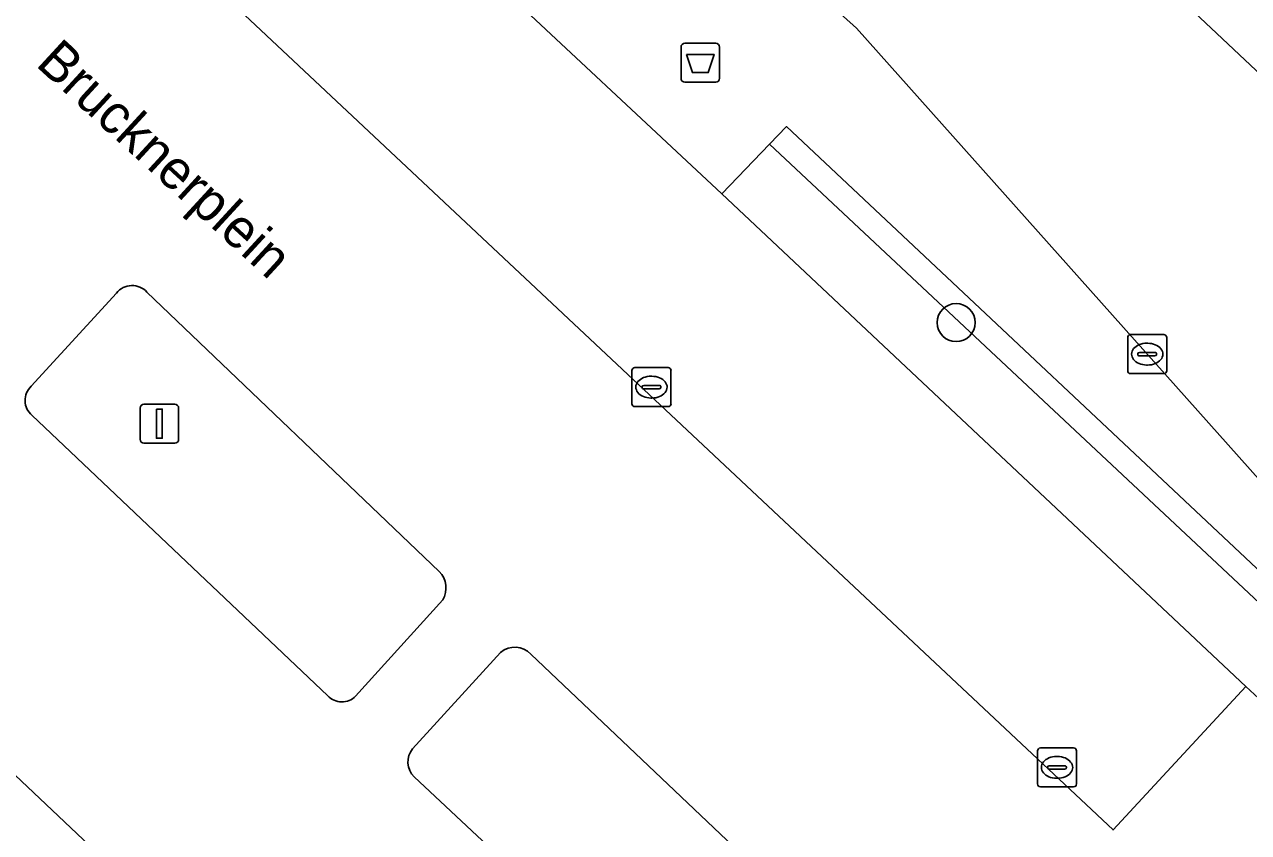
# Model space of a CAD drawing. Extents: x 159039 to 160102, y 381214 to 382524.
# Drawn here: x 159467.3 to 159498.7, y 381595.99 to 381616.72 of the extents above; entities that cross this region are included whole.
import ezdxf

# ---------------------------------------------------------------- set-up
doc = ezdxf.new("R2010")
doc.units = 0
for name, color, linetype in [('IMGEO_Afvalbak', 7, 'Continuous'), ('IMGEO_Boom', 7, 'Continuous'), ('IMGEO_Groenvoorziening', 7, 'Continuous'), ('IMGEO_Haag', 7, 'Continuous'), ('IMGEO_Kolk', 7, 'Continuous'), ('IMGEO_Lichtmast', 7, 'Continuous'), ('IMGEO_Openbare_ruimte_label', 7, 'Continuous'), ('IMGEO_Parkeervlak_open', 7, 'Continuous'), ('IMGEO_Rijbaan_lokaal_gesloten', 7, 'Continuous'), ('IMGEO_Rijbaan_lokaal_open', 7, 'Continuous'), ('IMGEO_Voetpad_open', 7, 'Continuous')]:
    doc.layers.add(name, color=color, linetype=linetype)

msp = doc.modelspace()

# ---------------------------------------------------------------- linework, layer by layer
at = {"layer": 'IMGEO_Afvalbak'}
for p, q in [((159484.242, 381616.243), (159485.032, 381616.243)), ((159485.032, 381616.243), (159484.242, 381616.243)), ((159484.142, 381615.343), (159484.142, 381616.143)), ((159484.142, 381616.143), (159484.142, 381615.343)), ((159485.132, 381616.143), (159485.132, 381615.343)), ((159485.132, 381615.343), (159485.132, 381616.143)), ((159485.032, 381615.243), (159484.242, 381615.243)), ((159484.242, 381615.243), (159485.032, 381615.243))]:
    msp.add_line(p, q, dxfattribs=at)
msp.add_lwpolyline([(159484.285, 381615.957), (159484.989, 381615.957), (159484.84, 381615.487), (159484.434, 381615.487), (159484.285, 381615.957)], dxfattribs=at)
for centre, start, end in [((159484.242, 381616.143), 90, 180), ((159484.242, 381616.143), 90, 180), ((159485.032, 381616.143), 0, 90), ((159485.032, 381616.143), 360, 90), ((159484.242, 381615.343), 180, 270), ((159484.242, 381615.343), 180, 270), ((159485.032, 381615.343), 270, 0), ((159485.032, 381615.343), 270, 0)]:
    msp.add_arc(centre, 0.1, start, end, dxfattribs=at)
at = {"layer": 'IMGEO_Boom'}
msp.add_circle((159491.2, 381609.073), 0.489, dxfattribs=at)
at = {"layer": 'IMGEO_Groenvoorziening'}
for points in [[(159486.411, 381613.65), (159500.192, 381600.732), (159500.603, 381601.17), (159486.845, 381614.101)], [(159485.188, 381612.379), (159498.628, 381599.735), (159498.962, 381599.421), (159500.192, 381600.732), (159486.411, 381613.65)]]:
    msp.add_lwpolyline(points, close=True, dxfattribs=at)
for points in [[(159469.662, 381609.831), (159467.473, 381607.438)], [(159477.942, 381602.685), (159470.441, 381609.853)], [(159467.491, 381606.694), (159475.083, 381599.494)], [(159475.793, 381599.482), (159478.035, 381601.954)], [(159479.516, 381600.609), (159477.258, 381598.136)], [(159487.828, 381593.406), (159480.289, 381600.564)], [(159477.294, 381597.416), (159484.959, 381590.233)]]:
    msp.add_lwpolyline(points, dxfattribs=at)
for centre, radius, start, end in [((159470.061, 381609.513), 0.51, 41.7666, 141.4688), ((159467.816, 381607.074), 0.5, 133.2897, 229.4822), ((159477.495, 381602.257), 0.619, 330.7511, 43.7497), ((159479.878, 381600.173), 0.567, 43.6088, 129.7278), ((159475.444, 381599.827), 0.491, 222.6715, 315.392), ((159477.677, 381597.796), 0.539, 140.914, 224.8108)]:
    msp.add_arc(centre, radius, start, end, dxfattribs=at)
at = {"layer": 'IMGEO_Haag'}
msp.add_lwpolyline([(159486.411, 381613.65), (159500.192, 381600.732), (159500.603, 381601.17), (159486.845, 381614.101)], close=True, dxfattribs=at)
for points in [[(159469.662, 381609.831), (159467.473, 381607.438)], [(159477.942, 381602.685), (159470.441, 381609.853)], [(159467.491, 381606.694), (159475.083, 381599.494)], [(159475.793, 381599.482), (159478.035, 381601.954)], [(159479.516, 381600.609), (159477.258, 381598.136)], [(159487.828, 381593.406), (159480.289, 381600.564)], [(159477.294, 381597.416), (159484.959, 381590.233)]]:
    msp.add_lwpolyline(points, dxfattribs=at)
for centre, radius, start, end in [((159470.061, 381609.513), 0.51, 41.7666, 141.4688), ((159467.816, 381607.074), 0.5, 133.2897, 229.4822), ((159477.495, 381602.257), 0.619, 330.7511, 43.7497), ((159479.878, 381600.173), 0.567, 43.6088, 129.7278), ((159475.444, 381599.827), 0.491, 222.6715, 315.392), ((159477.677, 381597.796), 0.539, 140.914, 224.8108)]:
    msp.add_arc(centre, radius, start, end, dxfattribs=at)
at = {"layer": 'IMGEO_Kolk'}
for p, q in [((159495.675, 381608.763), (159496.527, 381608.763)), ((159495.6, 381607.837), (159495.6, 381608.689)), ((159496.088, 381608.543), (159496.113, 381608.543)), ((159496.601, 381608.689), (159496.601, 381607.837)), ((159495.859, 381608.257), (159495.859, 381608.269)), ((159496.297, 381608.22), (159495.899, 381608.22)), ((159495.902, 381608.306), (159496.3, 381608.306)), ((159496.343, 381608.269), (159496.343, 381608.257)), ((159482.884, 381606.99), (159482.884, 381607.842)), ((159482.959, 381607.916), (159483.811, 381607.916)), ((159483.885, 381607.842), (159483.885, 381606.99)), ((159496.527, 381607.763), (159495.675, 381607.763)), ((159496.111, 381607.983), (159496.086, 381607.983)), ((159483.186, 381607.459), (159483.584, 381607.459)), ((159483.372, 381607.696), (159483.397, 381607.696)), ((159483.143, 381607.41), (159483.143, 381607.422)), ((159483.581, 381607.373), (159483.183, 381607.373)), ((159483.395, 381607.136), (159483.37, 381607.136)), ((159483.627, 381607.422), (159483.627, 381607.41)), ((159483.811, 381606.916), (159482.959, 381606.916)), ((159493.287, 381597.231), (159493.287, 381598.083)), ((159493.362, 381598.157), (159494.214, 381598.157)), ((159494.288, 381598.083), (159494.288, 381597.231)), ((159493.775, 381597.937), (159493.8, 381597.937)), ((159493.546, 381597.651), (159493.546, 381597.663)), ((159493.984, 381597.614), (159493.586, 381597.614)), ((159493.589, 381597.7), (159493.987, 381597.7)), ((159494.03, 381597.663), (159494.03, 381597.651)), ((159494.214, 381597.157), (159493.362, 381597.157)), ((159493.798, 381597.377), (159493.773, 381597.377))]:
    msp.add_line(p, q, dxfattribs=at)
for points in [[(159495.675, 381608.763), (159496.527, 381608.763)], [(159495.6, 381607.837), (159495.6, 381608.689)], [(159496.601, 381608.689), (159496.601, 381607.837)], [(159482.884, 381606.99), (159482.884, 381607.842)], [(159482.959, 381607.916), (159483.811, 381607.916)], [(159483.885, 381607.842), (159483.885, 381606.99)], [(159496.527, 381607.763), (159495.675, 381607.763)], [(159483.811, 381606.916), (159482.959, 381606.916)], [(159493.287, 381597.231), (159493.287, 381598.083)], [(159493.362, 381598.157), (159494.214, 381598.157)], [(159494.288, 381598.083), (159494.288, 381597.231)], [(159494.214, 381597.157), (159493.362, 381597.157)]]:
    msp.add_lwpolyline(points, dxfattribs=at)
for centre, radius, start, end in [((159495.677, 381608.687), 0.0765, 91.552, 178.448), ((159495.677, 381608.687), 0.0765, 91.552, 178.448), ((159496.525, 381608.687), 0.0765, 1.552, 88.448), ((159496.525, 381608.687), 0.0765, 1.552, 88.448), ((159495.899, 381608.266), 0.0403, 85.8775, 175.7526), ((159495.896, 381608.256), 0.0366, 178.938, 274.7102), ((159496.3, 381608.263), 0.043, 264.8664, 352.4533), ((159496.304, 381608.268), 0.0386, 1.7309, 96.639), ((159482.961, 381607.84), 0.0765, 91.552, 178.448), ((159482.961, 381607.84), 0.0765, 91.552, 178.448), ((159483.809, 381607.84), 0.0765, 1.552, 88.448), ((159483.809, 381607.84), 0.0765, 1.552, 88.448), ((159495.677, 381607.839), 0.0765, 181.552, 268.448), ((159495.677, 381607.839), 0.0765, 181.552, 268.448), ((159496.525, 381607.839), 0.0765, 271.552, 358.448), ((159496.525, 381607.839), 0.0765, 271.552, 358.448), ((159483.183, 381607.419), 0.0403, 85.8775, 175.7526), ((159483.588, 381607.421), 0.0386, 1.7309, 96.639), ((159483.18, 381607.409), 0.0366, 178.938, 274.7102), ((159483.584, 381607.416), 0.043, 264.8664, 352.4533), ((159482.961, 381606.992), 0.0765, 181.552, 268.448), ((159482.961, 381606.992), 0.0765, 181.552, 268.448), ((159483.809, 381606.992), 0.0765, 271.552, 358.448), ((159483.809, 381606.992), 0.0765, 271.552, 358.448), ((159493.364, 381598.081), 0.0765, 91.552, 178.448), ((159493.364, 381598.081), 0.0765, 91.552, 178.448), ((159494.212, 381598.081), 0.0765, 1.552, 88.448), ((159494.212, 381598.081), 0.0765, 1.552, 88.448), ((159493.586, 381597.66), 0.0403, 85.8775, 175.7526), ((159493.583, 381597.65), 0.0366, 178.938, 274.7102), ((159493.987, 381597.657), 0.043, 264.8664, 352.4533), ((159493.991, 381597.662), 0.0386, 1.7309, 96.639), ((159493.364, 381597.233), 0.0765, 181.552, 268.448), ((159493.364, 381597.233), 0.0765, 181.552, 268.448), ((159494.212, 381597.233), 0.0765, 271.552, 358.448), ((159494.212, 381597.233), 0.0765, 271.552, 358.448)]:
    msp.add_arc(centre, radius, start, end, dxfattribs=at)
for centre, major_axis, ratio, start_param, end_param in [((159496.087, 381608.263), (-0.387, 0.002), 0.722429, 4.712389, 7.853982), ((159496.112, 381608.263), (-0.39, 0.002), 0.717154, 1.570796, 4.712389), ((159483.371, 381607.416), (-0.387, 0.002), 0.722429, 4.712389, 7.853982), ((159483.396, 381607.416), (-0.39, 0.002), 0.717154, 1.570796, 4.712389), ((159493.774, 381597.657), (-0.387, 0.002), 0.722429, 4.712389, 7.853982), ((159493.799, 381597.657), (-0.39, 0.002), 0.717154, 1.570796, 4.712389)]:
    msp.add_ellipse(centre, major_axis=major_axis, ratio=ratio, start_param=start_param, end_param=end_param, dxfattribs=at)
at = {"layer": 'IMGEO_Lichtmast'}
for p, q in [((159470.266, 381606.078), (159470.266, 381606.878)), ((159470.266, 381606.878), (159470.266, 381606.078)), ((159470.366, 381606.978), (159471.156, 381606.978)), ((159471.156, 381606.978), (159470.366, 381606.978)), ((159471.256, 381606.878), (159471.256, 381606.078)), ((159471.256, 381606.078), (159471.256, 381606.878)), ((159471.156, 381605.978), (159470.366, 381605.978)), ((159470.366, 381605.978), (159471.156, 381605.978))]:
    msp.add_line(p, q, dxfattribs=at)
msp.add_lwpolyline([(159470.686, 381606.853), (159470.836, 381606.853), (159470.836, 381606.103), (159470.686, 381606.103), (159470.686, 381606.853)], dxfattribs=at)
for centre, start, end in [((159470.366, 381606.878), 90, 180), ((159470.366, 381606.878), 90, 180), ((159471.156, 381606.878), 0, 90), ((159471.156, 381606.878), 360, 90), ((159470.366, 381606.078), 180, 270), ((159470.366, 381606.078), 180, 270), ((159471.156, 381606.078), 270, 0), ((159471.156, 381606.078), 270, 0)]:
    msp.add_arc(centre, 0.1, start, end, dxfattribs=at)
at = {"layer": 'IMGEO_Parkeervlak_open'}
for points in [[(159479.129, 381618.053), (159474.29, 381622.59), (159471.031, 381619.289), (159471.051, 381619.17), (159470.878, 381618.921), (159495.227, 381596.053), (159498.628, 381599.735), (159485.188, 381612.379)], [(159449.954, 381613.64), (159445.932, 381610.544), (159451.892, 381604.781), (159455.077, 381601.853), (159460.937, 381596.304), (159463.335, 381593.97), (159470.365, 381587.393), (159472.348, 381585.469), (159477.508, 381580.654), (159480.116, 381578.165), (159485.161, 381573.483), (159487.128, 381571.593), (159491.324, 381567.616), (159493.135, 381569.588), (159494.772, 381571.228)]]:
    msp.add_lwpolyline(points, close=True, dxfattribs=at)
msp.add_lwpolyline([(159492.703, 381621.381), (159516.882, 381598.623)], dxfattribs=at)
at = {"layer": 'IMGEO_Rijbaan_lokaal_gesloten'}
for points in [[(159492.703, 381621.381), (159485.131, 381628.568), (159479.218, 381634.18), (159474.828, 381629.499), (159486.306, 381618.736), (159488.645, 381616.629), (159500.927, 381602.848), (159519.52, 381585.364), (159520.109, 381584.535), (159522.051, 381584.912)], [(159518.819, 381596.834), (159516.882, 381598.623), (159492.703, 381621.381)]]:
    msp.add_lwpolyline(points, dxfattribs=at)
at = {"layer": 'IMGEO_Rijbaan_lokaal_open'}
msp.add_lwpolyline([(159470.878, 381618.921), (159471.051, 381619.17), (159471.031, 381619.289), (159469.771, 381620.37), (159466.819, 381620.932), (159462.913, 381617.737), (159459.65, 381621.646), (159449.954, 381613.64), (159494.772, 381571.228), (159495.029, 381571.05), (159495.633, 381571.007), (159495.613, 381571.1), (159495.966, 381571.488), (159508.078, 381584.07), (159507.186, 381584.893), (159499.93, 381591.595), (159503.388, 381595.349), (159504.581, 381596.632), (159504.989, 381597.071), (159500.603, 381601.17), (159500.192, 381600.732), (159498.962, 381599.421), (159498.628, 381599.735), (159495.227, 381596.053)], close=True, dxfattribs=at)
for points in [[(159467.473, 381607.438), (159469.662, 381609.831)], [(159470.441, 381609.853), (159477.942, 381602.685)], [(159475.083, 381599.494), (159467.491, 381606.694)], [(159478.035, 381601.954), (159475.793, 381599.482)], [(159477.258, 381598.136), (159479.516, 381600.609)], [(159480.289, 381600.564), (159487.828, 381593.406)], [(159484.959, 381590.233), (159477.294, 381597.416)]]:
    msp.add_lwpolyline(points, dxfattribs=at)
for centre, radius, start, end in [((159470.061, 381609.513), 0.51, 41.7666, 141.4688), ((159467.816, 381607.074), 0.5, 133.2897, 229.4822), ((159477.495, 381602.257), 0.619, 330.7511, 43.7497), ((159479.878, 381600.173), 0.567, 43.6088, 129.7278), ((159475.444, 381599.827), 0.491, 222.6715, 315.392), ((159477.677, 381597.796), 0.539, 140.914, 224.8108)]:
    msp.add_arc(centre, radius, start, end, dxfattribs=at)
at = {"layer": 'IMGEO_Voetpad_open'}
for points in [[(159518.791, 381582.761), (159520.109, 381584.535), (159519.52, 381585.364), (159500.927, 381602.848), (159488.645, 381616.629), (159486.306, 381618.736), (159474.828, 381629.499)], [(159471.732, 381628.311), (159474.155, 381626.017), (159474.599, 381625.596), (159472.581, 381623.369), (159469.771, 381620.37), (159471.031, 381619.289), (159474.29, 381622.59), (159475.587, 381623.92), (159475.989, 381624.339), (159480.805, 381619.793), (159480.325, 381619.295), (159479.129, 381618.053), (159485.188, 381612.379), (159486.411, 381613.65), (159486.845, 381614.101), (159500.603, 381601.17)]]:
    msp.add_lwpolyline(points, dxfattribs=at)

# ---------------------------------------------------------------- texts
at = {"layer": 'IMGEO_Openbare_ruimte_label'}
msp.add_text('Brucknerplein', height=1, rotation=317.391, dxfattribs=at).set_placement((159467.561, 381615.681))

doc.saveas('drawing.dxf')
